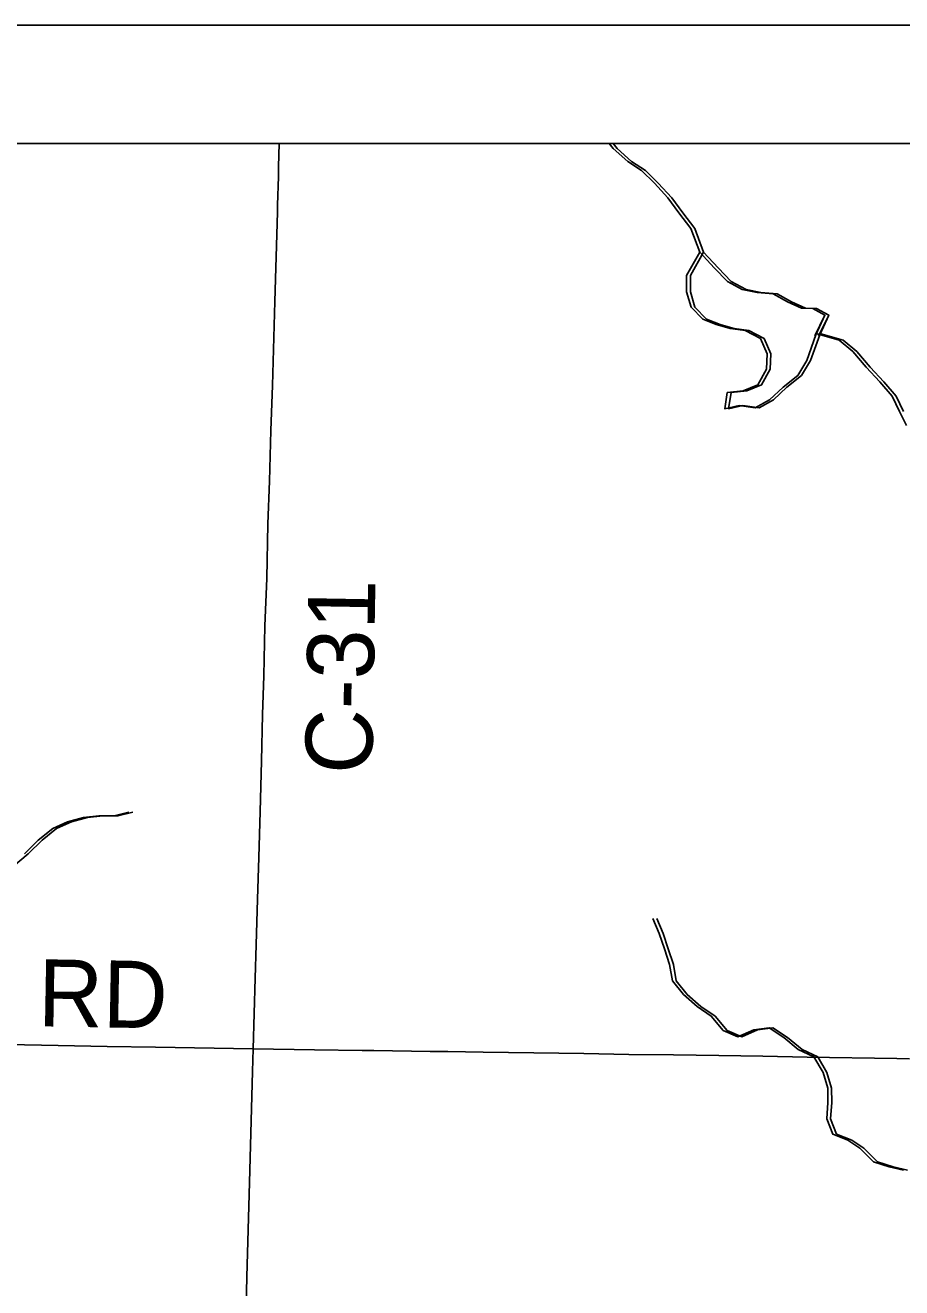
# Model space of a CAD drawing. Extents: x 0 to 34, y 0 to 22.
# Drawn here: x 18.844 to 19.587, y 9.496 to 10.565 of the extents above; entities that cross this region are included whole.
import ezdxf

# ---------------------------------------------------------------- set-up
doc = ezdxf.new("R2010")
doc.units = 0
for name, color, linetype in [('GM_X_County_Road', 7, 'Continuous'), ('GM_X_County_Road_Text', 7, 'Continuous'), ('GM_X_Minor_Lake', 7, 'Continuous'), ('GM_X_Minor_River', 7, 'Continuous'), ('GM_X_Rail_Line', 7, 'Continuous'), ('SH_Data', 7, 'Continuous')]:
    doc.layers.add(name, color=color, linetype=linetype)

msp = doc.modelspace()

# ---------------------------------------------------------------- linework, layer by layer
at = {"layer": 'GM_X_County_Road'}
for points in [[(19.0306, 9.4662), (19.0316, 9.5047), (19.0338, 9.5846), (19.0365, 9.6787), (19.0369, 9.6978), (19.0385, 9.7576), (19.0394, 9.786), (19.0405, 9.8245), (19.0416, 9.86), (19.0428, 9.8989), (19.0439, 9.9415), (19.0449, 9.9811), (19.0459, 10.0138), (19.0469, 10.0562), (19.0485, 10.0961), (19.0493, 10.1424), (19.0508, 10.1785), (19.052, 10.2214), (19.0532, 10.2596), (19.0542, 10.2902), (19.0553, 10.3307), (19.0561, 10.3594), (19.0564, 10.3686), (19.0575, 10.4065), (19.0576, 10.4124), (19.0583, 10.4366), (19.0585, 10.4447), (19.059, 10.4647)], [(18.0034, 9.7168), (18.0487, 9.7153), (18.0855, 9.7141), (18.133, 9.7131), (18.1718, 9.7124), (18.2182, 9.7116), (18.256, 9.711), (18.3129, 9.7103), (18.3613, 9.7099), (18.408, 9.7088), (18.4396, 9.7084), (18.4558, 9.7082), (18.5119, 9.7071), (18.5594, 9.7064), (18.5971, 9.7055), (18.6406, 9.7047), (18.6864, 9.7038), (18.7434, 9.7029), (18.8002, 9.702), (18.8717, 9.7007), (18.9131, 9.7), (18.9542, 9.6994), (19.0369, 9.6978)], [(19.0369, 9.6978), (19.0889, 9.6971), (19.1294, 9.6965), (19.1393, 9.6964), (19.187, 9.6957), (19.2019, 9.6955), (19.2318, 9.695), (19.2747, 9.6944), (19.3172, 9.6938), (19.3552, 9.6932), (19.3931, 9.6927), (19.4314, 9.6921), (19.4689, 9.6916), (19.5065, 9.6907), (19.5823, 9.6896), (19.5931, 9.6894)]]:
    msp.add_lwpolyline(points, dxfattribs=at)
at = {"layer": 'GM_X_Minor_Lake'}
for points in [[(19.4153, 10.3726), (19.4041, 10.3527), (19.4042, 10.339), (19.408, 10.3261), (19.4179, 10.3159), (19.4294, 10.3113), (19.4412, 10.3079), (19.4538, 10.3061), (19.4667, 10.2993), (19.4725, 10.2864), (19.4718, 10.2735), (19.4646, 10.2601), (19.452, 10.2552), (19.4387, 10.2536), (19.4365, 10.2399), (19.4487, 10.2426), (19.4624, 10.2408), (19.4745, 10.2476), (19.4859, 10.2583), (19.4984, 10.2682), (19.506, 10.2808), (19.5137, 10.3026)], [(19.4185, 10.3726), (19.4074, 10.3527), (19.4074, 10.339), (19.4113, 10.3261), (19.4212, 10.3159), (19.4326, 10.3113), (19.4445, 10.3079), (19.457, 10.3061), (19.47, 10.2993), (19.4757, 10.2864), (19.475, 10.2735), (19.4678, 10.2601), (19.4553, 10.2552), (19.442, 10.2536), (19.4398, 10.2399), (19.4519, 10.2426), (19.4656, 10.2408), (19.4778, 10.2476), (19.4892, 10.2583), (19.5017, 10.2682), (19.5092, 10.2808), (19.517, 10.3026)], [(19.5137, 10.3026), (19.5214, 10.3192), (19.5111, 10.3248), (19.5016, 10.3252), (19.4898, 10.3305), (19.4776, 10.3373), (19.4639, 10.3384), (19.4513, 10.341), (19.4388, 10.3478), (19.4277, 10.3592), (19.4153, 10.3726)], [(19.5129, 10.3018), (19.5214, 10.3192), (19.5111, 10.3248), (19.5016, 10.3252), (19.4898, 10.3305), (19.4776, 10.3373), (19.4639, 10.3384), (19.4513, 10.341), (19.4388, 10.3478), (19.4277, 10.3592), (19.4153, 10.3726)], [(19.517, 10.3026), (19.5247, 10.3192), (19.5144, 10.3248), (19.5049, 10.3252), (19.4931, 10.3305), (19.4809, 10.3373), (19.4672, 10.3384), (19.4546, 10.341), (19.442, 10.3478), (19.4309, 10.3592), (19.4185, 10.3726)], [(19.5161, 10.3018), (19.5247, 10.3192), (19.5144, 10.3248), (19.5049, 10.3252), (19.4931, 10.3305), (19.4809, 10.3373), (19.4672, 10.3384), (19.4546, 10.341), (19.442, 10.3478), (19.4309, 10.3592), (19.4185, 10.3726)]]:
    msp.add_lwpolyline(points, dxfattribs=at)
at = {"layer": 'GM_X_Minor_River'}
for points in [[(19.3386, 10.4647), (19.342, 10.4604), (19.3544, 10.4492), (19.366, 10.4417), (19.3769, 10.4309), (19.3884, 10.4185), (19.3977, 10.4058), (19.4078, 10.3927), (19.4153, 10.3726)], [(19.3419, 10.4647), (19.3453, 10.4604), (19.3576, 10.4492), (19.3693, 10.4417), (19.3801, 10.4309), (19.3917, 10.4185), (19.401, 10.4058), (19.4111, 10.3927), (19.4185, 10.3726)], [(19.5137, 10.3038), (19.5336, 10.2981), (19.5452, 10.2884), (19.5564, 10.2753), (19.568, 10.2626), (19.5784, 10.2506), (19.5847, 10.2376), (19.5906, 10.2257)], [(19.517, 10.3038), (19.5369, 10.2981), (19.5485, 10.2884), (19.5597, 10.2753), (19.5713, 10.2626), (19.5817, 10.2506), (19.588, 10.2376)], [(18.935, 9.8982), (18.9224, 9.8951), (18.9095, 9.8951), (18.8966, 9.8939), (18.8829, 9.8901), (18.8703, 9.8844), (18.8582, 9.8745), (18.8464, 9.863), (18.8339, 9.8527)], [(18.9317, 9.8982), (18.9192, 9.8951), (18.9062, 9.8951), (18.8933, 9.8939), (18.8796, 9.8901), (18.8671, 9.8844), (18.8549, 9.8745), (18.8432, 9.863)], [(19.3756, 9.8082), (19.3811, 9.7956), (19.3854, 9.7826), (19.3898, 9.7692), (19.3922, 9.7555), (19.4015, 9.7439), (19.4131, 9.7338), (19.4251, 9.7256), (19.4352, 9.7133), (19.4477, 9.7081), (19.4611, 9.7139), (19.4741, 9.7156), (19.4865, 9.7074), (19.4988, 9.6973), (19.5121, 9.691), (19.5198, 9.6779), (19.5238, 9.6646), (19.5239, 9.6524), (19.5229, 9.6387), (19.528, 9.6257), (19.5409, 9.6206), (19.551, 9.6139), (19.5626, 9.6023), (19.5759, 9.5979), (19.588, 9.595)], [(19.3789, 9.8082), (19.3843, 9.7956), (19.3887, 9.7826), (19.393, 9.7692), (19.3954, 9.7555), (19.4048, 9.7439), (19.4164, 9.7338), (19.4284, 9.7256), (19.4385, 9.7133), (19.4509, 9.7081), (19.4644, 9.7139), (19.4773, 9.7156), (19.4897, 9.7074), (19.5021, 9.6973), (19.5153, 9.691), (19.5231, 9.6779), (19.527, 9.6646), (19.5272, 9.6524), (19.5262, 9.6387), (19.5313, 9.6257), (19.5442, 9.6206), (19.5543, 9.6139), (19.5659, 9.6023), (19.5792, 9.5979), (19.5913, 9.595)]]:
    msp.add_lwpolyline(points, dxfattribs=at)
at = {"layer": 'GM_X_Rail_Line'}
msp.add_lwpolyline([(20.5433, 10.4647), (15.8135, 10.4647), (15.8135, 8.7139), (16.1653, 8.7131), (16.4652, 8.7133), (17.2709, 8.7114), (17.9656, 8.7159), (18.1069, 8.7167), (19.0111, 8.7263), (19.2746, 8.7302), (19.6659, 8.7321), (19.9266, 8.7325), (20.1506, 8.7322), (20.3472, 8.7326), (20.5292, 8.7328), (20.535, 9.5999), (20.5348, 9.6651)], close=True, dxfattribs=at)
at = {"layer": 'SH_Data'}
for p, q in [((15.7135, 10.5647), (26.49, 10.5647)), ((15.8135, 10.4647), (22.6135, 10.4647))]:
    msp.add_line(p, q, dxfattribs=at)

# ---------------------------------------------------------------- texts
at = {"layer": 'GM_X_County_Road_Text'}
for s, rotation, p in [('C-31', 88.9889, (19.1377, 9.9303)), ('RD', 359.0128, (18.8543, 9.717))]:
    msp.add_text(s, height=0.05682, rotation=rotation, dxfattribs=at).set_placement(p)

doc.saveas('drawing.dxf')
